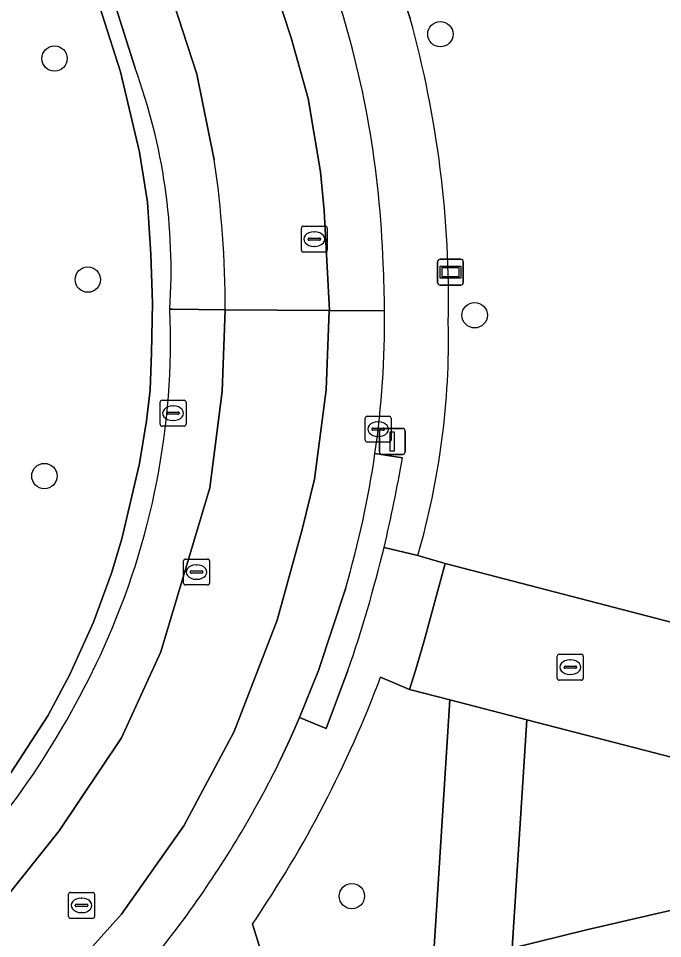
# Model space of a CAD drawing. Extents: x 162989 to 165008, y 383432 to 384338.
# Drawn here: x 164868.32 to 164893.15, y 383739.67 to 383775.14 of the extents above; entities that cross this region are included whole.
import ezdxf

# ---------------------------------------------------------------- set-up
doc = ezdxf.new("R2010")
doc.units = 0
for name, color, linetype in [('IMGEO_Boom', 7, 'Continuous'), ('IMGEO_Erf', 7, 'Continuous'), ('IMGEO_Groenvoorziening', 7, 'Continuous'), ('IMGEO_Kolk', 7, 'Continuous'), ('IMGEO_Lichtmast', 7, 'Continuous'), ('IMGEO_Rijbaan_lokaal_gesloten', 7, 'Continuous'), ('IMGEO_Rijbaan_lokaal_open', 7, 'Continuous'), ('IMGEO_Rioolput', 7, 'Continuous'), ('IMGEO_Verklikker', 7, 'Continuous'), ('IMGEO_Voetpad_open', 7, 'Continuous')]:
    doc.layers.add(name, color=color, linetype=linetype)

msp = doc.modelspace()

# ---------------------------------------------------------------- linework, layer by layer
at = {"layer": 'IMGEO_Boom'}
for centre in [(164884.587, 383774.529), (164869.716, 383773.59), (164870.997, 383765.069), (164885.91, 383763.696), (164869.324, 383757.498), (164881.176, 383741.307)]:
    msp.add_circle(centre, 0.489, dxfattribs=at)
at = {"layer": 'IMGEO_Erf'}
msp.add_lwpolyline([(164897.513, 383734.588), (164897.218, 383735.736), (164896.535, 383737.592), (164895.839, 383741.307), (164890.219, 383740.003), (164887.352, 383739.304), (164887.339, 383739.097), (164884.271, 383738.131), (164879.313, 383736.611), (164878.555, 383736.376), (164874.125, 383735.001)], dxfattribs=at)
at = {"layer": 'IMGEO_Groenvoorziening'}
for points in [[(164889.901, 383787.707), (164880.346, 383784.495), (164883.428, 383775.138)], [(164883.719, 383754.438), (164884.772, 383754.123), (164896.485, 383751.084), (164898.579, 383759.149), (164898.046, 383760.904), (164889.901, 383787.707)], [(164884.956, 383748.869), (164883.393, 383749.276), (164882.284, 383749.742)], [(164877.347, 383740.23), (164878.555, 383736.376), (164879.313, 383736.611), (164884.271, 383738.131), (164884.956, 383748.869)]]:
    msp.add_lwpolyline(points, dxfattribs=at)
for points in [[(164873.494, 383764.157), (164873.432, 383766.049), (164873.298, 383768.052), (164872.993, 383769.983), (164872.252, 383773.074), (164869.429, 383781.937), (164867.811, 383781.988), (164866.06, 383745.755), (164867.231, 383744.853), (164869.455, 383748.256), (164870.309, 383749.846), (164870.488, 383750.243), (164871.219, 383751.863), (164871.913, 383753.751), (164872.315, 383755.073), (164872.985, 383757.98), (164873.257, 383759.624), (164873.397, 383760.825), (164873.45, 383762.242)], [(164896.247, 383706.97), (164898.133, 383716.075), (164902.465, 383730.383), (164898.744, 383735.968), (164898.152, 383736.849), (164897.793, 383737.428), (164897.377, 383738.204), (164896.856, 383739.246), (164896.509, 383740.231), (164896.161, 383741.331), (164895.918, 383742.315), (164895.75, 383743.316), (164896.165, 383745.965), (164887.919, 383748.098), (164887.352, 383739.304), (164890.219, 383740.003), (164895.839, 383741.307), (164896.535, 383737.592), (164897.218, 383735.736), (164897.513, 383734.588), (164895.121, 383708.468), (164895.032, 383706.788)]]:
    msp.add_lwpolyline(points, close=True, dxfattribs=at)
for centre, radius, start, end in [((164843.745, 383764.226), 41.156, 358.8751, 15.375), ((164855.089, 383762.748), 29.811, 343.8149, 1.2885), ((164839.579, 383765.87), 45.649, 325.8283, 339.3105)]:
    msp.add_arc(centre, radius, start, end, dxfattribs=at)
at = {"layer": 'IMGEO_Kolk'}
for p, q in [((164873.783, 383759.495), (164873.783, 383760.347)), ((164873.858, 383760.421), (164874.71, 383760.421)), ((164874.271, 383760.201), (164874.296, 383760.201)), ((164874.784, 383760.347), (164874.784, 383759.495)), ((164874.042, 383759.915), (164874.042, 383759.927)), ((164874.48, 383759.878), (164874.082, 383759.878)), ((164874.085, 383759.964), (164874.483, 383759.964)), ((164874.526, 383759.927), (164874.526, 383759.915)), ((164881.764, 383759.805), (164882.616, 383759.805)), ((164874.71, 383759.421), (164873.858, 383759.421)), ((164874.294, 383759.641), (164874.269, 383759.641)), ((164881.689, 383758.879), (164881.689, 383759.731)), ((164882.177, 383759.585), (164882.202, 383759.585)), ((164882.69, 383759.731), (164882.69, 383758.879)), ((164881.948, 383759.299), (164881.948, 383759.311)), ((164882.386, 383759.262), (164881.988, 383759.262)), ((164881.991, 383759.348), (164882.389, 383759.348)), ((164882.432, 383759.311), (164882.432, 383759.299)), ((164882.616, 383758.805), (164881.764, 383758.805)), ((164882.2, 383759.025), (164882.175, 383759.025)), ((164889.095, 383749.704), (164889.095, 383750.556)), ((164889.17, 383750.63), (164890.022, 383750.63)), ((164890.096, 383750.556), (164890.096, 383749.704)), ((164889.583, 383750.41), (164889.608, 383750.41)), ((164889.354, 383750.124), (164889.354, 383750.136)), ((164889.792, 383750.087), (164889.394, 383750.087)), ((164889.397, 383750.173), (164889.795, 383750.173)), ((164889.606, 383749.85), (164889.581, 383749.85)), ((164889.838, 383750.136), (164889.838, 383750.124)), ((164890.022, 383749.63), (164889.17, 383749.63))]:
    msp.add_line(p, q, dxfattribs=at)
for points in [[(164873.783, 383759.495), (164873.783, 383760.347)], [(164873.858, 383760.421), (164874.71, 383760.421)], [(164874.784, 383760.347), (164874.784, 383759.495)], [(164881.764, 383759.805), (164882.616, 383759.805)], [(164874.71, 383759.421), (164873.858, 383759.421)], [(164881.689, 383758.879), (164881.689, 383759.731)], [(164882.69, 383759.731), (164882.69, 383758.879)], [(164882.616, 383758.805), (164881.764, 383758.805)], [(164889.095, 383749.704), (164889.095, 383750.556)], [(164889.17, 383750.63), (164890.022, 383750.63)], [(164890.096, 383750.556), (164890.096, 383749.704)], [(164890.022, 383749.63), (164889.17, 383749.63)]]:
    msp.add_lwpolyline(points, dxfattribs=at)
for centre, radius, start, end in [((164873.86, 383760.345), 0.0765, 91.552, 178.448), ((164873.86, 383760.345), 0.0765, 91.552, 178.448), ((164874.708, 383760.345), 0.0765, 1.552, 88.448), ((164874.708, 383760.345), 0.0765, 1.552, 88.448), ((164874.082, 383759.924), 0.0403, 85.8775, 175.7526), ((164874.079, 383759.914), 0.0366, 178.938, 274.7102), ((164874.483, 383759.921), 0.043, 264.8664, 352.4533), ((164874.487, 383759.926), 0.0386, 1.7309, 96.639), ((164881.766, 383759.729), 0.0765, 91.552, 178.448), ((164881.766, 383759.729), 0.0765, 91.552, 178.448), ((164882.614, 383759.729), 0.0765, 1.552, 88.448), ((164882.614, 383759.729), 0.0765, 1.552, 88.448), ((164873.86, 383759.497), 0.0765, 181.552, 268.448), ((164873.86, 383759.497), 0.0765, 181.552, 268.448), ((164874.708, 383759.497), 0.0765, 271.552, 358.448), ((164874.708, 383759.497), 0.0765, 271.552, 358.448), ((164881.988, 383759.308), 0.0403, 85.8775, 175.7526), ((164881.985, 383759.298), 0.0366, 178.938, 274.7102), ((164882.389, 383759.305), 0.043, 264.8664, 352.4533), ((164882.393, 383759.31), 0.0386, 1.7309, 96.639), ((164881.766, 383758.881), 0.0765, 181.552, 268.448), ((164881.766, 383758.881), 0.0765, 181.552, 268.448), ((164882.614, 383758.881), 0.0765, 271.552, 358.448), ((164882.614, 383758.881), 0.0765, 271.552, 358.448), ((164889.172, 383750.554), 0.0765, 91.552, 178.448), ((164889.172, 383750.554), 0.0765, 91.552, 178.448), ((164890.02, 383750.554), 0.0765, 1.552, 88.448), ((164890.02, 383750.554), 0.0765, 1.552, 88.448), ((164889.394, 383750.133), 0.0403, 85.8775, 175.7526), ((164889.391, 383750.123), 0.0366, 178.938, 274.7102), ((164889.795, 383750.13), 0.043, 264.8664, 352.4533), ((164889.799, 383750.135), 0.0386, 1.7309, 96.639), ((164889.172, 383749.706), 0.0765, 181.552, 268.448), ((164889.172, 383749.706), 0.0765, 181.552, 268.448), ((164890.02, 383749.706), 0.0765, 271.552, 358.448), ((164890.02, 383749.706), 0.0765, 271.552, 358.448)]:
    msp.add_arc(centre, radius, start, end, dxfattribs=at)
for centre, major_axis, ratio, start_param, end_param in [((164874.27, 383759.921), (-0.387, 0.002), 0.722429, 4.712389, 7.853982), ((164874.295, 383759.921), (-0.39, 0.002), 0.717154, 1.570796, 4.712389), ((164882.176, 383759.305), (-0.387, 0.002), 0.722429, 4.712389, 7.853982), ((164882.201, 383759.305), (-0.39, 0.002), 0.717154, 1.570796, 4.712389), ((164889.582, 383750.13), (-0.387, 0.002), 0.722429, 4.712389, 7.853982), ((164889.607, 383750.13), (-0.39, 0.002), 0.717154, 1.570796, 4.712389)]:
    msp.add_ellipse(centre, major_axis=major_axis, ratio=ratio, start_param=start_param, end_param=end_param, dxfattribs=at)
at = {"layer": 'IMGEO_Lichtmast'}
for p, q in [((164882.238, 383758.433), (164882.238, 383759.233)), ((164882.238, 383759.233), (164882.238, 383758.433)), ((164882.338, 383759.333), (164883.128, 383759.333)), ((164883.128, 383759.333), (164882.338, 383759.333)), ((164883.228, 383759.233), (164883.228, 383758.433)), ((164883.228, 383758.433), (164883.228, 383759.233)), ((164883.128, 383758.333), (164882.338, 383758.333)), ((164882.338, 383758.333), (164883.128, 383758.333))]:
    msp.add_line(p, q, dxfattribs=at)
msp.add_lwpolyline([(164882.658, 383759.208), (164882.808, 383759.208), (164882.808, 383758.458), (164882.658, 383758.458), (164882.658, 383759.208)], dxfattribs=at)
for centre, start, end in [((164882.338, 383759.233), 90, 180), ((164882.338, 383759.233), 90, 180), ((164883.128, 383759.233), 0, 90), ((164883.128, 383759.233), 360, 90), ((164882.338, 383758.433), 180, 270), ((164882.338, 383758.433), 180, 270), ((164883.128, 383758.433), 270, 0), ((164883.128, 383758.433), 270, 0)]:
    msp.add_arc(centre, 0.1, start, end, dxfattribs=at)
at = {"layer": 'IMGEO_Rijbaan_lokaal_gesloten'}
msp.add_lwpolyline([(164865.449, 383733.718), (164868.613, 383736.505), (164872.296, 383740.613), (164874.705, 383744.013), (164876.641, 383747.65), (164878.294, 383751.947), (164879.262, 383755.442), (164879.734, 383757.378), (164880.183, 383760.826), (164880.304, 383763.878), (164876.297, 383763.908), (164876.178, 383760.759), (164875.697, 383757.048), (164873.808, 383750.719), (164872.296, 383747.414), (164869.888, 383743.825), (164867.668, 383741.038), (164863.654, 383737.449), (164809.25, 383691.971), (164790.93, 383676.807), (164793.725, 383673.706)], close=True, dxfattribs=at)
for points in [[(164882.438, 383763.863), (164880.318, 383763.878), (164880.304, 383763.878), (164880.183, 383760.826), (164879.734, 383757.378), (164879.262, 383755.442), (164878.294, 383751.947), (164876.641, 383747.65), (164874.705, 383744.013), (164872.296, 383740.613), (164868.613, 383736.505), (164865.449, 383733.718), (164793.725, 383673.706), (164795.119, 383672.213)], [(164863.654, 383737.449), (164867.668, 383741.038), (164869.888, 383743.825), (164872.296, 383747.414), (164873.808, 383750.719), (164875.697, 383757.048), (164876.178, 383760.759), (164876.297, 383763.908), (164874.25, 383763.928), (164874.161, 383763.928)], [(164878.417, 383746.542), (164878.792, 383747.374), (164879.157, 383748.196), (164879.885, 383750), (164880.939, 383753.192)]]:
    msp.add_lwpolyline(points, dxfattribs=at)
for centre, radius, start, end in [((164845.519, 383762.754), 28.666, 335.6209, 2.3477), ((164845.375, 383763.609), 37.064, 351.8769, 0.3924), ((164845.089, 383763.712), 37.361, 343.6466, 351.7834), ((164840.923, 383764.804), 33.698, 316.4873, 335.6712), ((164842.229, 383764.319), 40.318, 324.2728, 333.8377), ((164842.647, 383764.004), 39.795, 318.9127, 324.2901)]:
    msp.add_arc(centre, radius, start, end, dxfattribs=at)
at = {"layer": 'IMGEO_Rijbaan_lokaal_open'}
for points in [[(164880.541, 383776.209), (164879.934, 383778.117), (164877.84, 383777.451), (164878.837, 383774.391), (164879.498, 383772.054), (164879.97, 383769.22), (164880.112, 383767.732), (164880.318, 383763.878), (164882.438, 383763.863)], [(164879.498, 383772.054), (164878.837, 383774.391), (164877.84, 383777.451), (164874.13, 383776.272), (164875.201, 383772.986), (164875.872, 383769.685)], [(164875.201, 383772.986), (164874.13, 383776.272), (164874.04, 383776.243), (164872.06, 383775.609), (164872.823, 383773.214)], [(164875.872, 383769.685), (164875.201, 383772.986)], [(164876.297, 383763.908), (164880.304, 383763.878), (164880.318, 383763.878), (164880.112, 383767.732), (164879.97, 383769.22), (164879.498, 383772.054)], [(164874.161, 383763.928), (164874.25, 383763.928), (164876.297, 383763.908)], [(164901.949, 383749.658), (164900.633, 383750), (164896.485, 383751.084), (164884.772, 383754.123), (164883.958, 383751.143), (164883.633, 383750), (164883.393, 383749.276), (164884.956, 383748.869), (164887.919, 383748.098), (164896.165, 383745.965), (164902.273, 383744.364), (164902.55, 383744.292), (164903.056, 383744.179)]]:
    msp.add_lwpolyline(points, dxfattribs=at)
for centre, radius, start, end in [((164844.695, 383764.525), 37.702, 1.7766, 18.0534), ((164851.515, 383765.404), 22.694, 356.27, 20.1284), ((164836.796, 383763.906), 39.501, 0.0027, 8.4123), ((164836.796, 383763.906), 39.501, 0.0027, 8.4123), ((164845.987, 383763.605), 36.452, 0.4057, 3.2855)]:
    msp.add_arc(centre, radius, start, end, dxfattribs=at)
at = {"layer": 'IMGEO_Rioolput'}
for p, q in [((164879.229, 383766.204), (164879.229, 383767.056)), ((164879.304, 383767.13), (164880.156, 383767.13)), ((164879.717, 383766.91), (164879.742, 383766.91)), ((164880.23, 383767.056), (164880.23, 383766.204)), ((164879.488, 383766.624), (164879.488, 383766.636)), ((164879.926, 383766.587), (164879.528, 383766.587)), ((164879.531, 383766.673), (164879.929, 383766.673)), ((164879.972, 383766.636), (164879.972, 383766.624)), ((164879.74, 383766.35), (164879.715, 383766.35)), ((164880.156, 383766.13), (164879.304, 383766.13)), ((164874.688, 383753.373), (164874.688, 383754.225)), ((164874.763, 383754.299), (164875.615, 383754.299)), ((164875.689, 383754.225), (164875.689, 383753.373)), ((164874.947, 383753.793), (164874.947, 383753.805)), ((164875.385, 383753.756), (164874.987, 383753.756)), ((164874.99, 383753.842), (164875.388, 383753.842)), ((164875.176, 383754.079), (164875.201, 383754.079)), ((164875.431, 383753.805), (164875.431, 383753.793)), ((164875.199, 383753.519), (164875.174, 383753.519)), ((164875.615, 383753.299), (164874.763, 383753.299)), ((164870.257, 383740.524), (164870.257, 383741.376)), ((164870.332, 383741.45), (164871.184, 383741.45)), ((164871.258, 383741.376), (164871.258, 383740.524)), ((164870.559, 383740.993), (164870.957, 383740.993)), ((164870.745, 383741.23), (164870.77, 383741.23)), ((164870.516, 383740.944), (164870.516, 383740.956)), ((164870.954, 383740.907), (164870.556, 383740.907)), ((164870.768, 383740.67), (164870.743, 383740.67)), ((164871, 383740.956), (164871, 383740.944)), ((164871.184, 383740.45), (164870.332, 383740.45))]:
    msp.add_line(p, q, dxfattribs=at)
for points in [[(164879.229, 383766.204), (164879.229, 383767.056)], [(164879.304, 383767.13), (164880.156, 383767.13)], [(164880.23, 383767.056), (164880.23, 383766.204)], [(164880.156, 383766.13), (164879.304, 383766.13)], [(164874.688, 383753.373), (164874.688, 383754.225)], [(164874.763, 383754.299), (164875.615, 383754.299)], [(164875.689, 383754.225), (164875.689, 383753.373)], [(164875.615, 383753.299), (164874.763, 383753.299)], [(164870.257, 383740.524), (164870.257, 383741.376)], [(164870.332, 383741.45), (164871.184, 383741.45)], [(164871.258, 383741.376), (164871.258, 383740.524)], [(164871.184, 383740.45), (164870.332, 383740.45)]]:
    msp.add_lwpolyline(points, dxfattribs=at)
for centre, radius, start, end in [((164879.306, 383767.054), 0.0765, 91.552, 178.448), ((164879.306, 383767.054), 0.0765, 91.552, 178.448), ((164880.154, 383767.054), 0.0765, 1.552, 88.448), ((164880.154, 383767.054), 0.0765, 1.552, 88.448), ((164879.528, 383766.633), 0.0403, 85.8775, 175.7526), ((164879.525, 383766.623), 0.0366, 178.938, 274.7102), ((164879.929, 383766.63), 0.043, 264.8664, 352.4533), ((164879.933, 383766.635), 0.0386, 1.7309, 96.639), ((164879.306, 383766.206), 0.0765, 181.552, 268.448), ((164879.306, 383766.206), 0.0765, 181.552, 268.448), ((164880.154, 383766.206), 0.0765, 271.552, 358.448), ((164880.154, 383766.206), 0.0765, 271.552, 358.448), ((164874.765, 383754.223), 0.0765, 91.552, 178.448), ((164874.765, 383754.223), 0.0765, 91.552, 178.448), ((164875.613, 383754.223), 0.0765, 1.552, 88.448), ((164875.613, 383754.223), 0.0765, 1.552, 88.448), ((164874.987, 383753.802), 0.0403, 85.8775, 175.7526), ((164874.984, 383753.792), 0.0366, 178.938, 274.7102), ((164875.388, 383753.799), 0.043, 264.8664, 352.4533), ((164875.392, 383753.804), 0.0386, 1.7309, 96.639), ((164874.765, 383753.375), 0.0765, 181.552, 268.448), ((164874.765, 383753.375), 0.0765, 181.552, 268.448), ((164875.613, 383753.375), 0.0765, 271.552, 358.448), ((164875.613, 383753.375), 0.0765, 271.552, 358.448), ((164870.334, 383741.374), 0.0765, 91.552, 178.448), ((164870.334, 383741.374), 0.0765, 91.552, 178.448), ((164871.182, 383741.374), 0.0765, 1.552, 88.448), ((164871.182, 383741.374), 0.0765, 1.552, 88.448), ((164870.556, 383740.953), 0.0403, 85.8775, 175.7526), ((164870.961, 383740.955), 0.0386, 1.7309, 96.639), ((164870.553, 383740.943), 0.0366, 178.938, 274.7102), ((164870.957, 383740.95), 0.043, 264.8664, 352.4533), ((164870.334, 383740.526), 0.0765, 181.552, 268.448), ((164870.334, 383740.526), 0.0765, 181.552, 268.448), ((164871.182, 383740.526), 0.0765, 271.552, 358.448), ((164871.182, 383740.526), 0.0765, 271.552, 358.448)]:
    msp.add_arc(centre, radius, start, end, dxfattribs=at)
for centre, major_axis, ratio, start_param, end_param in [((164879.716, 383766.63), (-0.387, 0.002), 0.722429, 4.712389, 7.853982), ((164879.741, 383766.63), (-0.39, 0.002), 0.717154, 1.570796, 4.712389), ((164875.175, 383753.799), (-0.387, 0.002), 0.722429, 4.712389, 7.853982), ((164875.2, 383753.799), (-0.39, 0.002), 0.717154, 1.570796, 4.712389), ((164870.744, 383740.95), (-0.387, 0.002), 0.722429, 4.712389, 7.853982), ((164870.769, 383740.95), (-0.39, 0.002), 0.717154, 1.570796, 4.712389)]:
    msp.add_ellipse(centre, major_axis=major_axis, ratio=ratio, start_param=start_param, end_param=end_param, dxfattribs=at)
at = {"layer": 'IMGEO_Verklikker'}
for p, q in [((164884.582, 383765.856), (164885.372, 383765.856)), ((164885.372, 383765.856), (164884.582, 383765.856)), ((164884.482, 383764.956), (164884.482, 383765.756)), ((164884.482, 383765.756), (164884.482, 383764.956)), ((164885.472, 383765.756), (164885.472, 383764.956)), ((164885.472, 383764.956), (164885.472, 383765.756)), ((164885.372, 383764.856), (164884.582, 383764.856)), ((164884.582, 383764.856), (164885.372, 383764.856))]:
    msp.add_line(p, q, dxfattribs=at)
for points in [[(164884.583, 383765.588), (164885.371, 383765.588), (164885.371, 383765.124), (164884.583, 383765.124), (164884.583, 383765.588)], [(164884.648, 383765.523), (164884.648, 383765.189), (164885.306, 383765.189), (164885.306, 383765.523), (164884.648, 383765.523)]]:
    msp.add_lwpolyline(points, dxfattribs=at)
for centre, start, end in [((164884.582, 383765.756), 90, 180), ((164884.582, 383765.756), 90, 180), ((164885.372, 383765.756), 0, 90), ((164885.372, 383765.756), 360, 90), ((164884.582, 383764.956), 180, 270), ((164884.582, 383764.956), 180, 270), ((164885.372, 383764.956), 270, 0), ((164885.372, 383764.956), 270, 0)]:
    msp.add_arc(centre, 0.1, start, end, dxfattribs=at)
at = {"layer": 'IMGEO_Voetpad_open'}
for points in [[(164883.428, 383775.138), (164880.346, 383784.495), (164878.843, 383789.276), (164872.667, 383807.59)], [(164860.84, 383803.214), (164862.882, 383796.646), (164866.236, 383786.143), (164867.811, 383781.988), (164869.429, 383781.937), (164872.252, 383773.074), (164872.993, 383769.983), (164873.298, 383768.052), (164873.432, 383766.049), (164873.494, 383764.157), (164873.45, 383762.242), (164873.397, 383760.825), (164873.257, 383759.624), (164872.985, 383757.98), (164872.315, 383755.073), (164871.913, 383753.751), (164871.219, 383751.863), (164870.488, 383750.243), (164870.309, 383749.846), (164869.455, 383748.256), (164867.231, 383744.853), (164866.06, 383745.755), (164863.409, 383743.924), (164842.503, 383726.374)], [(164872.823, 383773.214), (164872.06, 383775.609), (164870.042, 383781.857), (164863.985, 383800.014)], [(164883.122, 383758.205), (164882.067, 383758.372)], [(164882.067, 383758.372), (164883.122, 383758.205)], [(164882.284, 383749.742), (164883.393, 383749.276), (164883.633, 383750), (164883.958, 383751.143), (164884.772, 383754.123), (164883.719, 383754.438), (164882.416, 383754.75)], [(164882.416, 383754.75), (164883.719, 383754.438)], [(164880.939, 383753.192), (164879.885, 383750), (164879.157, 383748.196), (164880.186, 383747.766), (164881.023, 383750)], [(164881.023, 383750), (164880.186, 383747.766), (164879.157, 383748.196), (164878.792, 383747.374), (164878.417, 383746.542)], [(164874.125, 383735.001), (164878.555, 383736.376), (164877.347, 383740.23)]]:
    msp.add_lwpolyline(points, dxfattribs=at)
msp.add_lwpolyline([(164887.352, 383739.304), (164887.919, 383748.098), (164884.956, 383748.869), (164884.271, 383738.131), (164887.339, 383739.097)], close=True, dxfattribs=at)
for centre, radius, start, end in [((164844.695, 383764.525), 37.702, 1.7766, 18.0534), ((164843.745, 383764.226), 41.156, 358.8751, 15.375), ((164851.515, 383765.404), 22.694, 356.27, 20.1284), ((164845.987, 383763.605), 36.452, 0.4057, 3.2855), ((164845.519, 383762.754), 28.666, 335.6209, 2.3477), ((164845.375, 383763.609), 37.064, 351.8769, 0.3924), ((164855.089, 383762.748), 29.811, 343.8149, 1.2885), ((164845.089, 383763.712), 37.361, 343.6466, 351.7834), ((164832.841, 383766.68), 50.991, 346.4695, 350.4327), ((164832.841, 383766.68), 50.991, 346.4695, 350.4327), ((164832.53, 383766.8), 51.32, 340.8913, 346.4198), ((164832.53, 383766.8), 51.32, 340.8913, 346.4198), ((164840.923, 383764.804), 33.698, 316.4873, 335.6712), ((164839.579, 383765.87), 45.649, 325.8283, 339.3105), ((164842.229, 383764.319), 40.318, 324.2728, 333.8377), ((164842.647, 383764.004), 39.795, 318.9127, 324.2901)]:
    msp.add_arc(centre, radius, start, end, dxfattribs=at)

doc.saveas('drawing.dxf')
